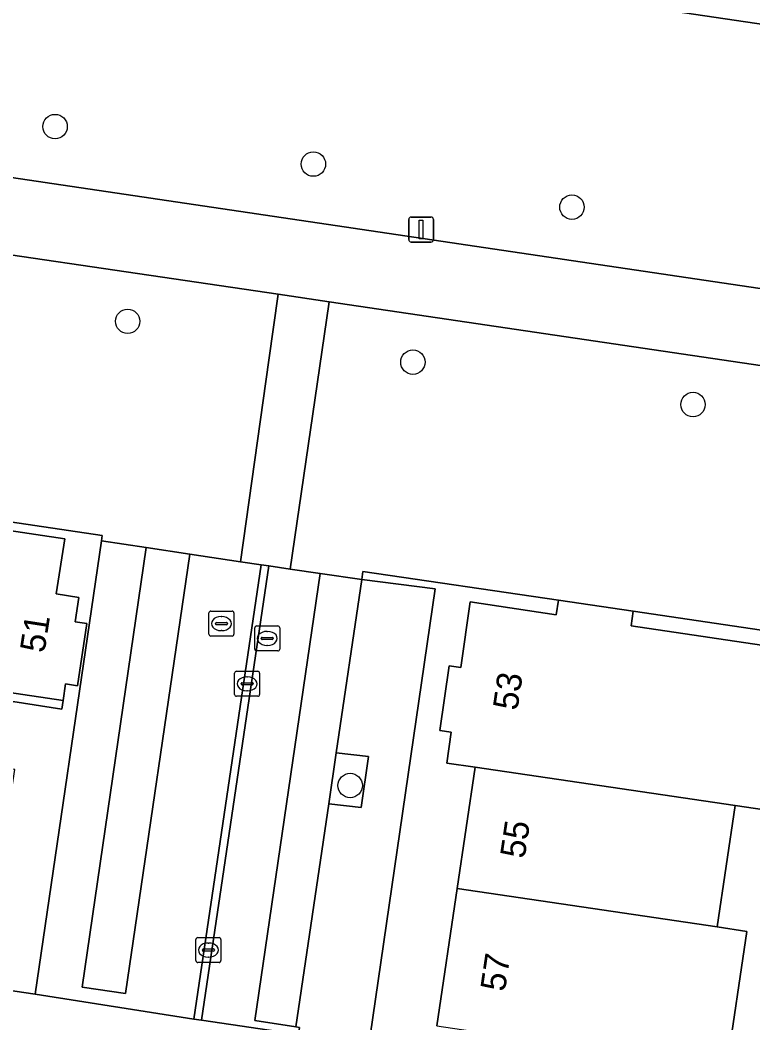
# Model space of a CAD drawing. Extents: x 164148 to 165261, y 382513 to 383432.
# Drawn here: x 164399.63 to 164428.99, y 383013.73 to 383053.88 of the extents above; entities that cross this region are included whole.
import ezdxf

# ---------------------------------------------------------------- set-up
doc = ezdxf.new("R2010")
doc.units = 0
for name, color, linetype in [('IMGEO_Boom', 7, 'Continuous'), ('IMGEO_Erf', 7, 'Continuous'), ('IMGEO_Fietspad_gesloten', 7, 'Continuous'), ('IMGEO_Groenvoorziening', 7, 'Continuous'), ('IMGEO_Hek', 7, 'Continuous'), ('IMGEO_Kolk', 7, 'Continuous'), ('IMGEO_Lichtmast', 7, 'Continuous'), ('IMGEO_Pand', 7, 'Continuous'), ('IMGEO_Pand_nummerreeks', 7, 'Continuous'), ('IMGEO_Parkeervlak_open', 7, 'Continuous'), ('IMGEO_Rioolput', 7, 'Continuous'), ('IMGEO_Verkeerseiland_open', 7, 'Continuous'), ('IMGEO_Voetpad_open', 7, 'Continuous')]:
    doc.layers.add(name, color=color, linetype=linetype)

msp = doc.modelspace()

# ---------------------------------------------------------------- linework, layer by layer
at = {"layer": 'IMGEO_Boom'}
for centre in [(164401.034, 383049.621), (164411.381, 383048.118), (164421.736, 383046.395), (164403.94, 383041.824), (164415.365, 383040.19), (164426.586, 383038.492), (164412.853, 383023.24)]:
    msp.add_circle(centre, 0.489, dxfattribs=at)
at = {"layer": 'IMGEO_Erf'}
msp.add_lwpolyline([(164434.53, 383066.472), (164436.024, 383066.259), (164436.915, 383072.291), (164421.248, 383074.597), (164419.302, 383074.895), (164418.405, 383068.862), (164419.551, 383068.692), (164419.029, 383065.092), (164418.504, 383061.473), (164416.89, 383061.707), (164416.017, 383055.69), (164434.025, 383053.023), (164434.924, 383059.038), (164433.441, 383059.262), (164433.985, 383062.865)], close=True, dxfattribs=at)
for points in [[(164398.141, 383015.194), (164400.238, 383014.88), (164402.894, 383033.038), (164402.924, 383033.243), (164398.874, 383033.846)], [(164398.823, 383033.507), (164401.425, 383033.119), (164401.08, 383030.917), (164401.978, 383030.773), (164401.836, 383029.789), (164402.308, 383029.721), (164401.927, 383027.234), (164401.457, 383027.305), (164401.358, 383026.648), (164401.305, 383026.298), (164399.336, 383026.602)], [(164416.324, 383013.617), (164417.14, 383019.116), (164417.861, 383023.972), (164416.721, 383024.139), (164416.902, 383025.375), (164416.445, 383025.442), (164416.824, 383028.029), (164417.281, 383027.962), (164417.666, 383030.588), (164421.107, 383030.079), (164421.203, 383030.666), (164413.366, 383031.811), (164413.317, 383031.482), (164416.26, 383031.11), (164407.897, 382973.658)], [(164455.467, 383025.59), (164424.192, 383030.223), (164424.105, 383029.635), (164430.411, 383028.699)], [(164429.455, 383022.267), (164428.281, 383022.44), (164427.553, 383017.577), (164428.737, 383017.402), (164427.925, 383011.903), (164427.112, 383006.405), (164426.3, 383000.906), (164423.946, 383001.265), (164423.203, 382996.395), (164425.566, 382996.034), (164424.734, 382990.411), (164423.903, 382984.788), (164423.071, 382979.164), (164422.239, 382973.541)]]:
    msp.add_lwpolyline(points, dxfattribs=at)
at = {"layer": 'IMGEO_Fietspad_gesloten'}
for points in [[(164450.7, 383039.958), (164396.385, 383048.006), (164394.396, 383048.32), (164393.173, 383048.461), (164377.4, 383050.755), (164374.414, 383051.19), (164371.722, 383051.672), (164265.706, 383067.397)], [(164291.001, 383060.584), (164349.656, 383051.856), (164351.677, 383051.555), (164352.904, 383051.373), (164354.891, 383051.077), (164376.97, 383047.792), (164392.695, 383045.453), (164409.965, 383042.906), (164412.017, 383042.603), (164466.338, 383034.589)]]:
    msp.add_lwpolyline(points, dxfattribs=at)
at = {"layer": 'IMGEO_Groenvoorziening'}
for points in [[(164416.017, 383055.69), (164413.688, 383056.036), (164403.328, 383057.574), (164403.383, 383057.94), (164401.814, 383058.173), (164397.879, 383058.748), (164397.822, 383058.341), (164396.385, 383048.006), (164450.7, 383039.958), (164452.315, 383050.297), (164452.362, 383050.597), (164448.44, 383051.183), (164446.886, 383051.412), (164446.845, 383051.128), (164434.025, 383053.023)], [(164409.595, 383040.265), (164409.965, 383042.906), (164392.695, 383045.453), (164376.97, 383047.792), (164354.891, 383051.077), (164352.904, 383051.373), (164351.677, 383051.555), (164351.331, 383049.057), (164350.202, 383040.904), (164355.714, 383040.081), (164355.747, 383040.303), (164360.083, 383039.651), (164363.465, 383039.143), (164395.506, 383034.347), (164398.874, 383033.846), (164402.924, 383033.243), (164402.894, 383033.038), (164404.682, 383032.766), (164406.429, 383032.5), (164408.466, 383032.199)], [(164466.338, 383034.589), (164412.017, 383042.603), (164411.629, 383039.955), (164410.448, 383031.907), (164411.656, 383031.728), (164413.317, 383031.482), (164413.366, 383031.811), (164421.203, 383030.666), (164424.192, 383030.223), (164455.467, 383025.59), (164458.516, 383025.131), (164464.82, 383024.202)], [(164412.294, 383024.549), (164411.993, 383022.51), (164413.297, 383022.355), (164413.584, 383024.397)]]:
    msp.add_lwpolyline(points, close=True, dxfattribs=at)
at = {"layer": 'IMGEO_Hek'}
msp.add_lwpolyline([(164413.688, 383056.036), (164434.025, 383053.023)], dxfattribs=at)
at = {"layer": 'IMGEO_Kolk'}
for p, q in [((164408.226, 383026.886), (164408.226, 383027.738)), ((164408.301, 383027.812), (164409.153, 383027.812)), ((164409.227, 383027.738), (164409.227, 383026.886)), ((164408.528, 383027.355), (164408.926, 383027.355)), ((164408.714, 383027.592), (164408.739, 383027.592)), ((164408.485, 383027.306), (164408.485, 383027.318)), ((164408.923, 383027.269), (164408.525, 383027.269)), ((164408.737, 383027.032), (164408.712, 383027.032)), ((164408.969, 383027.318), (164408.969, 383027.306)), ((164409.153, 383026.812), (164408.301, 383026.812)), ((164406.673, 383016.228), (164406.673, 383017.08)), ((164406.748, 383017.154), (164407.6, 383017.154)), ((164407.161, 383016.934), (164407.186, 383016.934)), ((164407.674, 383017.08), (164407.674, 383016.228)), ((164406.932, 383016.648), (164406.932, 383016.66)), ((164407.37, 383016.611), (164406.972, 383016.611)), ((164406.975, 383016.697), (164407.373, 383016.697)), ((164407.416, 383016.66), (164407.416, 383016.648)), ((164407.6, 383016.154), (164406.748, 383016.154)), ((164407.184, 383016.374), (164407.159, 383016.374))]:
    msp.add_line(p, q, dxfattribs=at)
for points in [[(164408.226, 383026.886), (164408.226, 383027.738)], [(164408.301, 383027.812), (164409.153, 383027.812)], [(164409.227, 383027.738), (164409.227, 383026.886)], [(164409.153, 383026.812), (164408.301, 383026.812)], [(164406.673, 383016.228), (164406.673, 383017.08)], [(164406.748, 383017.154), (164407.6, 383017.154)], [(164407.674, 383017.08), (164407.674, 383016.228)], [(164407.6, 383016.154), (164406.748, 383016.154)]]:
    msp.add_lwpolyline(points, dxfattribs=at)
for centre, radius, start, end in [((164408.303, 383027.736), 0.0765, 91.552, 178.448), ((164408.303, 383027.736), 0.0765, 91.552, 178.448), ((164409.151, 383027.736), 0.0765, 1.552, 88.448), ((164409.151, 383027.736), 0.0765, 1.552, 88.448), ((164408.525, 383027.315), 0.0403, 85.8775, 175.7526), ((164408.93, 383027.317), 0.0386, 1.7309, 96.639), ((164408.522, 383027.305), 0.0366, 178.938, 274.7102), ((164408.926, 383027.312), 0.043, 264.8664, 352.4533), ((164408.303, 383026.888), 0.0765, 181.552, 268.448), ((164408.303, 383026.888), 0.0765, 181.552, 268.448), ((164409.151, 383026.888), 0.0765, 271.552, 358.448), ((164409.151, 383026.888), 0.0765, 271.552, 358.448), ((164406.75, 383017.078), 0.0765, 91.552, 178.448), ((164406.75, 383017.078), 0.0765, 91.552, 178.448), ((164407.598, 383017.078), 0.0765, 1.552, 88.448), ((164407.598, 383017.078), 0.0765, 1.552, 88.448), ((164406.972, 383016.657), 0.0403, 85.8775, 175.7526), ((164406.969, 383016.647), 0.0366, 178.938, 274.7102), ((164407.373, 383016.654), 0.043, 264.8664, 352.4533), ((164407.377, 383016.659), 0.0386, 1.7309, 96.639), ((164406.75, 383016.23), 0.0765, 181.552, 268.448), ((164406.75, 383016.23), 0.0765, 181.552, 268.448), ((164407.598, 383016.23), 0.0765, 271.552, 358.448), ((164407.598, 383016.23), 0.0765, 271.552, 358.448)]:
    msp.add_arc(centre, radius, start, end, dxfattribs=at)
for centre, major_axis, ratio, start_param, end_param in [((164408.713, 383027.312), (-0.387, 0.002), 0.722429, 4.712389, 7.853982), ((164408.738, 383027.312), (-0.39, 0.002), 0.717154, 1.570796, 4.712389), ((164407.16, 383016.654), (-0.387, 0.002), 0.722429, 4.712389, 7.853982), ((164407.185, 383016.654), (-0.39, 0.002), 0.717154, 1.570796, 4.712389)]:
    msp.add_ellipse(centre, major_axis=major_axis, ratio=ratio, start_param=start_param, end_param=end_param, dxfattribs=at)
at = {"layer": 'IMGEO_Lichtmast'}
for p, q in [((164415.198, 383045.099), (164415.198, 383045.899)), ((164415.198, 383045.899), (164415.198, 383045.099)), ((164415.298, 383045.999), (164416.088, 383045.999)), ((164416.088, 383045.999), (164415.298, 383045.999)), ((164416.188, 383045.899), (164416.188, 383045.099)), ((164416.188, 383045.099), (164416.188, 383045.899)), ((164416.088, 383044.999), (164415.298, 383044.999)), ((164415.298, 383044.999), (164416.088, 383044.999))]:
    msp.add_line(p, q, dxfattribs=at)
msp.add_lwpolyline([(164415.618, 383045.874), (164415.768, 383045.874), (164415.768, 383045.124), (164415.618, 383045.124), (164415.618, 383045.874)], dxfattribs=at)
for centre, start, end in [((164415.298, 383045.899), 90, 180), ((164415.298, 383045.899), 90, 180), ((164416.088, 383045.899), 0, 90), ((164416.088, 383045.899), 360, 90), ((164415.298, 383045.099), 180, 270), ((164415.298, 383045.099), 180, 270), ((164416.088, 383045.099), 270, 0), ((164416.088, 383045.099), 270, 0)]:
    msp.add_arc(centre, 0.1, start, end, dxfattribs=at)
at = {"layer": 'IMGEO_Pand'}
for points in [[(164401.978, 383030.773), (164401.08, 383030.917), (164401.425, 383033.119), (164398.823, 383033.507), (164398.874, 383033.846), (164395.506, 383034.347), (164395.331, 383033.155), (164389.962, 383033.955), (164389.14, 383028.457), (164401.358, 383026.648), (164401.457, 383027.305), (164401.927, 383027.234), (164402.308, 383029.721), (164401.836, 383029.789)], [(164430.411, 383028.699), (164424.105, 383029.635), (164424.192, 383030.223), (164421.203, 383030.666), (164421.107, 383030.079), (164417.666, 383030.588), (164417.281, 383027.962), (164416.824, 383028.029), (164416.445, 383025.442), (164416.902, 383025.375), (164416.721, 383024.139), (164417.861, 383023.972), (164428.281, 383022.44), (164429.455, 383022.267)], [(164399.336, 383026.602), (164401.305, 383026.298), (164401.358, 383026.648), (164389.14, 383028.457), (164388.359, 383023.227), (164398.595, 383021.644), (164398.65, 383022.013), (164399.125, 383021.942), (164399.415, 383023.885), (164398.941, 383023.956)], [(164428.281, 383022.44), (164417.861, 383023.972), (164417.14, 383019.116), (164427.553, 383017.577)], [(164428.737, 383017.402), (164427.553, 383017.577), (164417.14, 383019.116), (164416.324, 383013.617), (164427.925, 383011.903)]]:
    msp.add_lwpolyline(points, close=True, dxfattribs=at)
at = {"layer": 'IMGEO_Parkeervlak_open'}
for points in [[(164406.429, 383032.5), (164404.682, 383032.766), (164402.119, 383015.163), (164403.858, 383014.909)], [(164412.294, 383024.549), (164413.317, 383031.482), (164411.656, 383031.728), (164409.033, 383013.831), (164410.675, 383013.582), (164411.993, 383022.51)]]:
    msp.add_lwpolyline(points, close=True, dxfattribs=at)
for points in [[(164416.26, 383031.11), (164413.317, 383031.482), (164412.294, 383024.549), (164413.584, 383024.397), (164413.297, 383022.355), (164411.993, 383022.51), (164410.675, 383013.582), (164410.824, 383013.556), (164410.781, 383013.266), (164411.96, 383013.104), (164411.688, 383011.013), (164410.474, 383011.181), (164409.334, 383003.452), (164408.306, 383003.587), (164407.189, 383003.497), (164407.191, 383003.247)], [(164408.655, 382971.626), (164408.848, 382971.589), (164409.455, 382971.474), (164407.897, 382973.658), (164416.26, 383031.11)]]:
    msp.add_lwpolyline(points, dxfattribs=at)
at = {"layer": 'IMGEO_Rioolput'}
for p, q in [((164407.197, 383029.295), (164407.197, 383030.147)), ((164407.272, 383030.221), (164408.124, 383030.221)), ((164408.198, 383030.147), (164408.198, 383029.295)), ((164407.499, 383029.764), (164407.897, 383029.764)), ((164407.685, 383030.001), (164407.71, 383030.001)), ((164407.456, 383029.715), (164407.456, 383029.727)), ((164407.894, 383029.678), (164407.496, 383029.678)), ((164407.708, 383029.441), (164407.683, 383029.441)), ((164407.94, 383029.727), (164407.94, 383029.715)), ((164409.032, 383028.703), (164409.032, 383029.555)), ((164409.107, 383029.629), (164409.959, 383029.629)), ((164409.52, 383029.409), (164409.545, 383029.409)), ((164410.033, 383029.555), (164410.033, 383028.703)), ((164408.124, 383029.221), (164407.272, 383029.221)), ((164409.291, 383029.123), (164409.291, 383029.135)), ((164409.729, 383029.086), (164409.331, 383029.086)), ((164409.334, 383029.172), (164409.732, 383029.172)), ((164409.775, 383029.135), (164409.775, 383029.123)), ((164409.959, 383028.629), (164409.107, 383028.629)), ((164409.543, 383028.849), (164409.518, 383028.849))]:
    msp.add_line(p, q, dxfattribs=at)
for points in [[(164407.197, 383029.295), (164407.197, 383030.147)], [(164407.272, 383030.221), (164408.124, 383030.221)], [(164408.198, 383030.147), (164408.198, 383029.295)], [(164409.032, 383028.703), (164409.032, 383029.555)], [(164409.107, 383029.629), (164409.959, 383029.629)], [(164410.033, 383029.555), (164410.033, 383028.703)], [(164408.124, 383029.221), (164407.272, 383029.221)], [(164409.959, 383028.629), (164409.107, 383028.629)]]:
    msp.add_lwpolyline(points, dxfattribs=at)
for centre, radius, start, end in [((164407.274, 383030.145), 0.0765, 91.552, 178.448), ((164407.274, 383030.145), 0.0765, 91.552, 178.448), ((164408.122, 383030.145), 0.0765, 1.552, 88.448), ((164408.122, 383030.145), 0.0765, 1.552, 88.448), ((164407.496, 383029.724), 0.0403, 85.8775, 175.7526), ((164407.901, 383029.726), 0.0386, 1.7309, 96.639), ((164407.493, 383029.714), 0.0366, 178.938, 274.7102), ((164407.897, 383029.721), 0.043, 264.8664, 352.4533), ((164409.109, 383029.553), 0.0765, 91.552, 178.448), ((164409.109, 383029.553), 0.0765, 91.552, 178.448), ((164409.957, 383029.553), 0.0765, 1.552, 88.448), ((164409.957, 383029.553), 0.0765, 1.552, 88.448), ((164407.274, 383029.297), 0.0765, 181.552, 268.448), ((164407.274, 383029.297), 0.0765, 181.552, 268.448), ((164408.122, 383029.297), 0.0765, 271.552, 358.448), ((164408.122, 383029.297), 0.0765, 271.552, 358.448), ((164409.331, 383029.132), 0.0403, 85.8775, 175.7526), ((164409.328, 383029.122), 0.0366, 178.938, 274.7102), ((164409.732, 383029.129), 0.043, 264.8664, 352.4533), ((164409.736, 383029.134), 0.0386, 1.7309, 96.639), ((164409.109, 383028.705), 0.0765, 181.552, 268.448), ((164409.109, 383028.705), 0.0765, 181.552, 268.448), ((164409.957, 383028.705), 0.0765, 271.552, 358.448), ((164409.957, 383028.705), 0.0765, 271.552, 358.448)]:
    msp.add_arc(centre, radius, start, end, dxfattribs=at)
for centre, major_axis, ratio, start_param, end_param in [((164407.684, 383029.721), (-0.387, 0.002), 0.722429, 4.712389, 7.853982), ((164407.709, 383029.721), (-0.39, 0.002), 0.717154, 1.570796, 4.712389), ((164409.519, 383029.129), (-0.387, 0.002), 0.722429, 4.712389, 7.853982), ((164409.544, 383029.129), (-0.39, 0.002), 0.717154, 1.570796, 4.712389)]:
    msp.add_ellipse(centre, major_axis=major_axis, ratio=ratio, start_param=start_param, end_param=end_param, dxfattribs=at)
at = {"layer": 'IMGEO_Verkeerseiland_open'}
msp.add_lwpolyline([(164409.592, 383032.033), (164409.286, 383032.078), (164406.593, 383013.89), (164406.892, 383013.852)], close=True, dxfattribs=at)
at = {"layer": 'IMGEO_Voetpad_open'}
for points in [[(164411.629, 383039.955), (164412.017, 383042.603), (164409.965, 383042.906), (164409.595, 383040.265), (164408.466, 383032.199), (164409.286, 383032.078), (164409.592, 383032.033), (164410.448, 383031.907)], [(164402.119, 383015.163), (164404.682, 383032.766), (164402.894, 383033.038), (164400.238, 383014.88), (164406.593, 383013.89), (164409.286, 383032.078), (164408.466, 383032.199), (164406.429, 383032.5), (164403.858, 383014.909)], [(164411.656, 383031.728), (164410.448, 383031.907), (164409.592, 383032.033), (164406.892, 383013.852), (164410.781, 383013.266), (164410.824, 383013.556), (164410.675, 383013.582), (164409.033, 383013.831)]]:
    msp.add_lwpolyline(points, close=True, dxfattribs=at)
msp.add_lwpolyline([(164408.306, 383003.587), (164409.334, 383003.452), (164410.474, 383011.181), (164410.781, 383013.266), (164406.892, 383013.852), (164406.593, 383013.89), (164400.238, 383014.88), (164398.141, 383015.194), (164355.338, 383021.597), (164353.04, 383021.93), (164351.238, 383022.192), (164349.499, 383022.484), (164346.654, 383022.901), (164346.358, 383022.949), (164344.269, 383023.253), (164342.394, 383023.531), (164339.726, 383023.927), (164338.986, 383018.927), (164338.399, 383014.963), (164338.115, 383013.045), (164331.117, 382966.047)], dxfattribs=at)

# ---------------------------------------------------------------- texts
at = {"layer": 'IMGEO_Pand_nummerreeks'}
for s, rotation, p in [('51', 81.2913, (164400.607, 383028.522)), ('53', 81.6579, (164419.552, 383026.216)), ('55', 81.5548, (164419.841, 383020.287)), ('57', 81.5548, (164419.05, 383014.961))]:
    msp.add_text(s, height=1, rotation=rotation, dxfattribs=at).set_placement(p)

doc.saveas('drawing.dxf')
